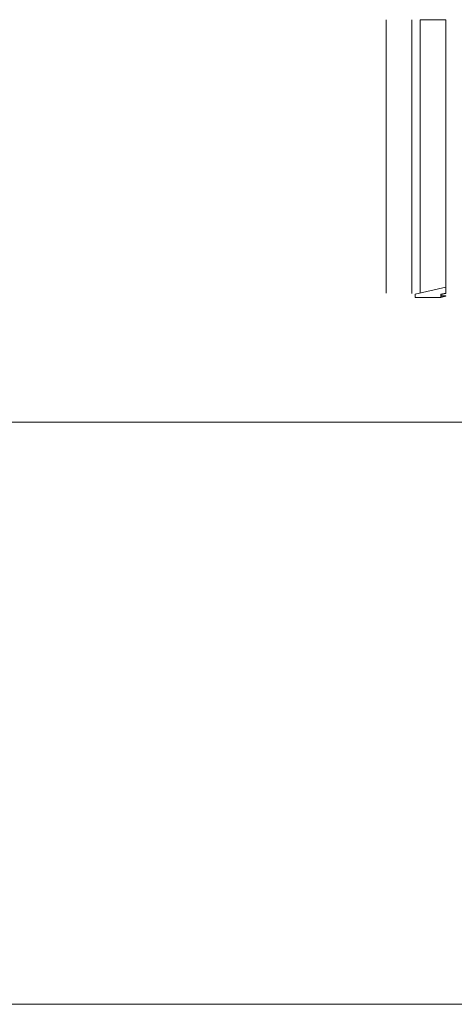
# Model space of a CAD drawing. Extents: x -156717 to 425753, y -51191 to 363295.
# Tile 485 of 502: x 310069 to 312610, y 204398 to 210148. Entities that reach past the tile are written whole.
import ezdxf

# ---------------------------------------------------------------- set-up
doc = ezdxf.new("R2010")
doc.units = 0
doc.header["$LTSCALE"] = 50
doc.linetypes.add('7 Voorgevel & doorsnede A-A$0$B0204', pattern=[1300, 1000, -100, 100, -100])
doc.layers.get('0').update_dxf_attribs({"linetype": 'CONTINUOUS'})
doc.layers.add('7 Voorgevel & doorsnede A-A$0$00 Bestaand', color=7, linetype='CONTINUOUS')
doc.layers.add('7 Voorgevel & doorsnede A-A$0$00 Bestaand Ramen', color=7, linetype='CONTINUOUS')

# ---------------------------------------------------------------- blocks, each defined once
blk = doc.blocks.new('7 Voorgevel & doorsnede A-A$0$Section Elem_331_3', base_point=(108550.6, 1635.3))
at = {"layer": '7 Voorgevel & doorsnede A-A$0$00 Bestaand Ramen', "color": 252, "linetype": 'Continuous', "lineweight": 0}
for p, q in [((83264.2, 17585.3), (83114.2, 17585.3)), ((83264.2, 16023.8), (83084.5, 15982.3)), ((83264.2, 15989.2), (83234.5, 15982.3)), ((83236.5, 15980.7), (83264.2, 15987.1)), ((83084.5, 15982.3), (83084.5, 15962.3)), ((83084.5, 15962.3), (83234.5, 15962.3)), ((83234.5, 15982.3), (83234.5, 15962.3)), ((83234.5, 15962.3), (83264.2, 15970.3)), ((83236.5, 15964.9), (83236.5, 15980.7)), ((83263.6, 15972.3), (83236.5, 15964.9)), ((83236.5, 15972.3), (83263.6, 15972.3)), ((83264.2, 15970.3), (83263.6, 15972.3))]:
    blk.add_line(p, q, dxfattribs=at)
blk = doc.blocks.new('7 Voorgevel & doorsnede A-A$0$Section Elem_422_3', base_point=(108550.6, 1635.3))
at = {"layer": '7 Voorgevel & doorsnede A-A$0$00 Bestaand', "color": 252, "linetype": 'Continuous', "lineweight": 0}
for p, q in [((82916.3, 15989.1), (82916.3, 17585.3)), ((83066.3, 17585.3), (83066.3, 15987.1)), ((83114.2, 17585.3), (83114.2, 15989.1)), ((83264.2, 15987.1), (83264.2, 17585.3))]:
    blk.add_line(p, q, dxfattribs=at)
blk = doc.blocks.new('7 Voorgevel & doorsnede A-A$0$A DOORSNEDE A-A_STORY_MARKER', base_point=(108550.6, 1635.3))
at = {"color": 9, "linetype": '7 Voorgevel & doorsnede A-A$0$B0204', "lineweight": 0}
for p, q in [((68885.1, 15235.3), (99506.2, 15235.3)), ((68885.1, 11835.3), (99506.2, 11835.3))]:
    blk.add_line(p, q, dxfattribs=at)

msp = doc.modelspace()

# ---------------------------------------------------------------- block references
at = {"linetype": 'Continuous', "lineweight": 0}
msp.add_blockref('7 Voorgevel & doorsnede A-A$0$A DOORSNEDE A-A_STORY_MARKER', (337846.4774, 194197.76673), dxfattribs=at)
at = {"layer": '7 Voorgevel & doorsnede A-A$0$00 Bestaand', "color": 9, "lineweight": 0}
msp.add_blockref('7 Voorgevel & doorsnede A-A$0$Section Elem_422_3', (337846.4774, 194197.76673), dxfattribs=at)
at = {"layer": '7 Voorgevel & doorsnede A-A$0$00 Bestaand Ramen', "color": 9, "lineweight": 0}
msp.add_blockref('7 Voorgevel & doorsnede A-A$0$Section Elem_331_3', (337846.4774, 194197.76673), dxfattribs=at)

doc.saveas('drawing.dxf')
